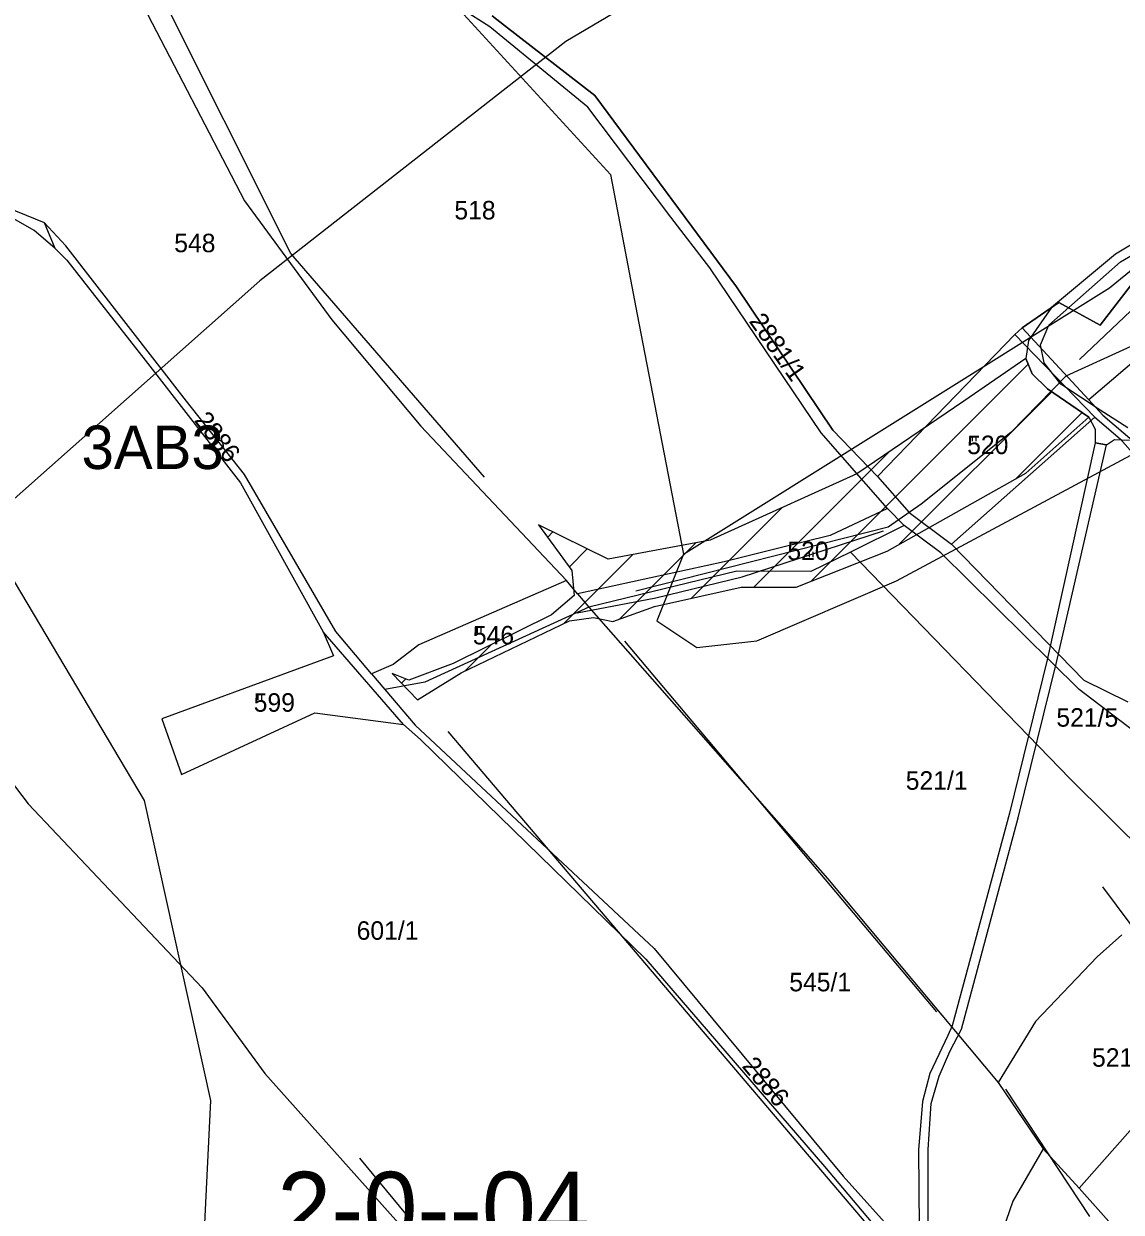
# Model space of a CAD drawing. Extents: x -564810 to -550519, y -1045831 to -1034011.
# Drawn here: x -554096 to -553793.1, y -1037395.7 to -1037067.9 of the extents above; entities that cross this region are included whole.
import ezdxf

# ---------------------------------------------------------------- set-up
doc = ezdxf.new("R2010")
doc.units = 0
for name, color, linetype in [('Interakční prvky', 7, 'Continuous'), ('KN stav', 7, 'Continuous'), ('Parcelní čísla', 7, 'Continuous'), ('Polní cesty stavající', 7, 'Continuous'), ('STG', 7, 'Continuous'), ('vodní toky', 7, 'Continuous'), ('Vrstva 16', 7, 'Continuous'), ('Vrstva 33', 7, 'Continuous'), ('zamokř ploch', 7, 'Continuous')]:
    doc.layers.add(name, color=color, linetype=linetype)

msp = doc.modelspace()

# ---------------------------------------------------------------- linework, layer by layer
at = {"layer": 'Interakční prvky'}
for p, q in [((-553930.23, -1037238.14), (-553844.06, -1037340.4)), ((-553978.95, -1037263.11), (-553856.54, -1037406.98)), ((-553825.04, -1037361.8), (-553801.87, -1037396.87)), ((-554003.32, -1037380.82), (-553910.62, -1037492.58))]:
    msp.add_line(p, q, dxfattribs=at)
for points in [[(-553616.17, -1037021.89), (-553656.53, -1037070.14), (-553719.12, -1037119.75), (-553740.67, -1037119.75), (-553772.82, -1037130.36), (-553804.63, -1037160.47)], [(-553968.85, -1037192.96), (-554022.33, -1037131.26), (-554059.18, -1037057.54), (-554075.22, -1037034.95)], [(-553798.3, -1037305.92), (-553772.16, -1037340.99), (-553770.97, -1037352.88), (-553779.88, -1037365.96), (-553782.26, -1037380.23)]]:
    msp.add_lwpolyline(points, dxfattribs=at)
at = {"layer": 'KN stav'}
for p, q in [((-554078.66, -1037032.69), (-554035.11, -1037116.73)), ((-553967.34, -1037068.71), (-553975.23, -1037063.71)), ((-553966.74, -1037065.66), (-553963.31, -1037068.38)), ((-553963.31, -1037068.38), (-553966.74, -1037065.66)), ((-553940.36, -1037090.88), (-553967.34, -1037068.71)), ((-553963.31, -1037068.38), (-553938.41, -1037087.63)), ((-553938.41, -1037087.63), (-553963.31, -1037068.38)), ((-553938.41, -1037087.63), (-553899.33, -1037140.42)), ((-553899.33, -1037140.42), (-553938.41, -1037087.63)), ((-553917.37, -1037121.22), (-553940.36, -1037090.88)), ((-554114.78, -1037112.68), (-554090.37, -1037122.73)), ((-554035.11, -1037116.73), (-554011.01, -1037149.55)), ((-554093.11, -1037124.89), (-554100.03, -1037120.93)), ((-553906.62, -1037135.16), (-553917.37, -1037121.22)), ((-554087.44, -1037129.75), (-554093.11, -1037124.89)), ((-554090.37, -1037122.73), (-554087.44, -1037129.75)), ((-554084.4, -1037129.08), (-554090.37, -1037122.73)), ((-554087.44, -1037129.75), (-554084.15, -1037133.12)), ((-554051.04, -1037171.95), (-554084.4, -1037129.08)), ((-554084.15, -1037133.12), (-554062.48, -1037160.66)), ((-553875.97, -1037180.69), (-553906.62, -1037135.16)), ((-553759.28, -1037135.1), (-553802.08, -1037171.61)), ((-553786.85, -1037135.35), (-553798.9, -1037150.97)), ((-553798.9, -1037150.97), (-553786.85, -1037135.35)), ((-553899.33, -1037140.42), (-553872.69, -1037179.96)), ((-553872.69, -1037179.96), (-553899.33, -1037140.42)), ((-553810.33, -1037144.75), (-553820.48, -1037151.74)), ((-553820.48, -1037151.74), (-553810.33, -1037144.75)), ((-553798.9, -1037150.97), (-553810.33, -1037144.75)), ((-553810.33, -1037144.75), (-553798.9, -1037150.97)), ((-554011.01, -1037149.55), (-553986.42, -1037178.84)), ((-553822.47, -1037153.54), (-553860.42, -1037192.73)), ((-553860.42, -1037192.73), (-553822.47, -1037153.54)), ((-553820.48, -1037151.74), (-553822.47, -1037153.54)), ((-553822.47, -1037153.54), (-553820.48, -1037151.74)), ((-553822.47, -1037153.54), (-553800.37, -1037176.41)), ((-553820.48, -1037151.74), (-553802.08, -1037171.61)), ((-554062.48, -1037160.66), (-554036.15, -1037194.46)), ((-554035.11, -1037192.17), (-554051.04, -1037171.95)), ((-553802.08, -1037171.61), (-553798.15, -1037175.85)), ((-553800.37, -1037176.41), (-553839.96, -1037211.45)), ((-553800.37, -1037176.41), (-553793.4, -1037182.37)), ((-553798.15, -1037175.85), (-553789.47, -1037183.3)), ((-553986.42, -1037178.84), (-553946.24, -1037221.42)), ((-553857.61, -1037201.56), (-553875.97, -1037180.69)), ((-553872.69, -1037179.96), (-553860.42, -1037192.73)), ((-553860.42, -1037192.73), (-553872.69, -1037179.96)), ((-553793.4, -1037182.37), (-553712.98, -1037274.52)), ((-554009.85, -1037235.5), (-554035.11, -1037192.17)), ((-553860.42, -1037192.73), (-553851.62, -1037202.65)), ((-554036.15, -1037194.46), (-554013.34, -1037235.6)), ((-553857.61, -1037201.56), (-553873.45, -1037209.02)), ((-553853.06, -1037206.31), (-553857.61, -1037201.56)), ((-553851.62, -1037202.65), (-553839.96, -1037211.45)), ((-553853.06, -1037206.31), (-553867.82, -1037213.64)), ((-553842.94, -1037213.78), (-553853.06, -1037206.31)), ((-553873.45, -1037209.02), (-553887.27, -1037212.44)), ((-553887.27, -1037212.44), (-553902.66, -1037216.29)), ((-553867.82, -1037213.64), (-553878.75, -1037218.99)), ((-553867.82, -1037213.64), (-553807.24, -1037276.12)), ((-553839.96, -1037211.45), (-553803.45, -1037248.98)), ((-553902.66, -1037216.29), (-553943.14, -1037225.16)), ((-553804.75, -1037251.49), (-553842.94, -1037213.78)), ((-553899.23, -1037218.85), (-553940.09, -1037228.84)), ((-553878.75, -1037218.99), (-553899.23, -1037218.85)), ((-554141.65, -1037221.25), (-554094.81, -1037283.1)), ((-553946.24, -1037221.42), (-553986.98, -1037239.17)), ((-553943.14, -1037225.16), (-553946.24, -1037221.42)), ((-553943.14, -1037225.16), (-553940.09, -1037228.84)), ((-553940.09, -1037228.84), (-553985.28, -1037249.53)), ((-553940.09, -1037228.84), (-553874.19, -1037303.68)), ((-554013.34, -1037235.6), (-554010.47, -1037242.21)), ((-553991.23, -1037261.18), (-554013.34, -1037235.6)), ((-553999.99, -1037247.17), (-554009.85, -1037235.5)), ((-553986.98, -1037239.17), (-553994.09, -1037244.59)), ((-554010.47, -1037242.21), (-554057.86, -1037259.58)), ((-553994.09, -1037244.59), (-553999.99, -1037247.17)), ((-553999.99, -1037247.17), (-553996.35, -1037251.48)), ((-553985.28, -1037249.53), (-553996.35, -1037251.48)), ((-553803.45, -1037248.98), (-553791.27, -1037254.93)), ((-553996.35, -1037251.48), (-553987.99, -1037261.37)), ((-553780.93, -1037269.7), (-553804.75, -1037251.49)), ((-554057.86, -1037259.58), (-554052.47, -1037274.95)), ((-554052.47, -1037274.95), (-554015.69, -1037257.94)), ((-554015.69, -1037257.94), (-553991.23, -1037261.18)), ((-553991.23, -1037261.18), (-553986.47, -1037265.31)), ((-553987.99, -1037261.37), (-553922.02, -1037322.98)), ((-553986.47, -1037265.31), (-553924.36, -1037325.94)), ((-553807.24, -1037276.12), (-553779.07, -1037304.07)), ((-554094.81, -1037283.1), (-554046.8, -1037333.8)), ((-553874.19, -1037303.68), (-553827.09, -1037359.93)), ((-553792.95, -1037319.23), (-553799.76, -1037325.27)), ((-553922.02, -1037322.98), (-553869.88, -1037385.76)), ((-553924.36, -1037325.94), (-553875.02, -1037383.13)), ((-553799.76, -1037325.27), (-553816.8, -1037343.1)), ((-554046.8, -1037333.8), (-554029.44, -1037357.48)), ((-553816.8, -1037343.1), (-553827.09, -1037359.93)), ((-553769.61, -1037349.35), (-553804.74, -1037389.11)), ((-554029.44, -1037357.48), (-553954.08, -1037441.74)), ((-553827.09, -1037359.93), (-553814.66, -1037378.25)), ((-553814.66, -1037378.25), (-553823.05, -1037392.68)), ((-553814.66, -1037378.25), (-553804.74, -1037389.11)), ((-553875.02, -1037383.13), (-553847.22, -1037416.03)), ((-553869.88, -1037385.76), (-553844.76, -1037413.56)), ((-553804.74, -1037389.11), (-553793.53, -1037401.72)), ((-553823.05, -1037392.68), (-553830.24, -1037413.41))]:
    msp.add_line(p, q, dxfattribs=at)
at = {"layer": 'Polní cesty stavající'}
for p, q in [((-553775.13, -1037119.64), (-553794.74, -1037131.45)), ((-553793.32, -1037133.58), (-553774.08, -1037122.1)), ((-553794.74, -1037131.45), (-553812.38, -1037146.17)), ((-553813.06, -1037150.99), (-553793.32, -1037133.58)), ((-553812.38, -1037146.17), (-553818.67, -1037155.28)), ((-553815.36, -1037156.39), (-553813.06, -1037150.99)), ((-553818.67, -1037155.28), (-553819.49, -1037160.18)), ((-553814.34, -1037161.36), (-553815.36, -1037156.39)), ((-553819.49, -1037160.18), (-553817.66, -1037164.47)), ((-553817.66, -1037164.47), (-553813.42, -1037168.61)), ((-553809.75, -1037167.33), (-553814.34, -1037161.36)), ((-553798.9, -1037174.5), (-553809.75, -1037167.33)), ((-553813.42, -1037168.61), (-553802.03, -1037176.4)), ((-553802.03, -1037176.4), (-553800.28, -1037179.73)), ((-553791.26, -1037179.33), (-553798.9, -1037174.5)), ((-553800.28, -1037179.73), (-553800.28, -1037183.48)), ((-553800.28, -1037183.48), (-553813.57, -1037243.33)), ((-553811.02, -1037244.04), (-553797.17, -1037183.98)), ((-553797.17, -1037183.98), (-553800.28, -1037183.48)), ((-553800.28, -1037183.48), (-553797.17, -1037183.98)), ((-553797.17, -1037183.98), (-553800.28, -1037183.48)), ((-553797.17, -1037183.98), (-553795, -1037182.59)), ((-553795, -1037182.59), (-553790.87, -1037182.76)), ((-553813.57, -1037243.33), (-553823.91, -1037285.59)), ((-553821.56, -1037286.94), (-553811.02, -1037244.04)), ((-553823.91, -1037285.59), (-553839.73, -1037344.28)), ((-553837.23, -1037345.19), (-553821.56, -1037286.94)), ((-553839.73, -1037344.28), (-553840.99, -1037346.99)), ((-553840.99, -1037346.99), (-553845.92, -1037357.45)), ((-553840.39, -1037351.39), (-553837.23, -1037345.19)), ((-553843.32, -1037358.19), (-553840.39, -1037351.39)), ((-553845.92, -1037357.45), (-553847.94, -1037365.15)), ((-553845.54, -1037365.76), (-553843.32, -1037358.19)), ((-553847.94, -1037365.15), (-553849.02, -1037378.47)), ((-553846.41, -1037378.41), (-553845.54, -1037365.76)), ((-553849.02, -1037378.47), (-553848.91, -1037400.03)), ((-553846.44, -1037400.21), (-553846.41, -1037378.41))]:
    msp.add_line(p, q, dxfattribs=at)
at = {"layer": 'STG'}
for points in [[(-553913.89, -1037214.19), (-553796.31, -1037140.69), (-553706.3, -1037067.18), (-553629.14, -1036991.84), (-553566.68, -1036914.66), (-553476.66, -1036833.81), (-553318.67, -1036752.96), (-553234.16, -1036692.32), (-553142.31, -1036650.05), (-553048.61, -1036626.16), (-552953.09, -1036624.32), (-552903.48, -1036624.32), (-552861.23, -1036602.27), (-552798.77, -1036576.55), (-552738.15, -1036530.61), (-552646.29, -1036431.38), (-552581.99, -1036368.9), (-552545.25, -1036306.42), (-552506.67, -1036223.73), (-552482.79, -1036161.25), (-552440.54, -1036117.15)], [(-554250.08, -1036927.53), (-554191.29, -1036914.66), (-554156.39, -1036940.39), (-554103.11, -1036971.63), (-554071.88, -1037006.54), (-554022.28, -1037054.32), (-553974.51, -1037065.35), (-553934.1, -1037109.45), (-553926.75, -1037148.04), (-553913.89, -1037214.19), (-553921.24, -1037232.57), (-553910.21, -1037239.92), (-553893.68, -1037238.08), (-553855.1, -1037221.54), (-553728.34, -1037153.55), (-553625.46, -1037081.89), (-553487.02, -1036945.15)], [(-554167.41, -1037688.29), (-554156.39, -1037629.49), (-554145.36, -1037590.9), (-554110.46, -1037535.77), (-554075.55, -1037487.99), (-554048, -1037440.22), (-554044.32, -1037364.87), (-554062.69, -1037282.18), (-554108.62, -1037205), (-554132.5, -1037168.25), (-554167.41, -1037129.66), (-554198.64, -1037089.24), (-554217.01, -1037052.48), (-554226.19, -1036964.28), (-554250.08, -1036927.53), (-554318.05, -1036929.37), (-554393.37, -1036945.9)]]:
    msp.add_lwpolyline(points, dxfattribs=at)
at = {"layer": 'vodní toky'}
msp.add_lwpolyline([(-553943.28, -1037230.41), (-553921.6, -1037226.25), (-553897.69, -1037220.47), (-553858.69, -1037207.75)], dxfattribs=at)
at = {"layer": 'Vrstva 16'}
msp.add_lwpolyline([(-553156.59, -1036068.23), (-553271.19, -1036329.95), (-553326.01, -1036402.23), (-553438.12, -1036581.7), (-553500.41, -1036678.91), (-553537.78, -1036773.63), (-553654.88, -1036898.25), (-553794.4, -1036983), (-553946.38, -1037072.73), (-554030.85, -1037138.79), (-554140.47, -1037236), (-554172.86, -1037275.88), (-554409.55, -1037435.4), (-554469.35, -1037482.76), (-554516.68, -1037530.12), (-554559.04, -1037579.97), (-554569, -1037664.72), (-554661.19, -1037749.47), (-554907.84, -1037851.66), (-555066.31, -1037953.36)], dxfattribs=at)
at = {"layer": 'Vrstva 33'}
msp.add_lwpolyline([(-553417.49, -1036872.61), (-553431.26, -1036871.91), (-553457.39, -1036882.15), (-553495.18, -1036893.81), (-553526.96, -1036908.29), (-553543.91, -1036918.89), (-553574.27, -1036957.75), (-553596.87, -1036995.91), (-553609.94, -1037023.11), (-553623.89, -1037045.15), (-553645.78, -1037068.47), (-553666.97, -1037092.49), (-553680.74, -1037104.15), (-553789.5, -1037156.43), (-553808.39, -1037165.08), (-553823.58, -1037180.63), (-553848.29, -1037200.41), (-553857.48, -1037206.77), (-553927.04, -1037224.43)], dxfattribs=at)
at = {"layer": 'zamokř ploch'}
for p, q in [((-553819.49, -1037160.18), (-553836.57, -1037171.94)), ((-553817.66, -1037164.47), (-553819.49, -1037160.18)), ((-553878.77, -1037221.7), (-553818.82, -1037161.75)), ((-553813.42, -1037168.61), (-553817.66, -1037164.47)), ((-553854.38, -1037211.45), (-553812.3, -1037169.38)), ((-553802.03, -1037176.4), (-553813.42, -1037168.61)), ((-553836.57, -1037171.94), (-553866.09, -1037192.04)), ((-553822.13, -1037193.35), (-553803.9, -1037175.12)), ((-553819.48, -1037191.86), (-553802.03, -1037176.4)), ((-553834.24, -1037181.53), (-553834.24, -1037183.03)), ((-553833.24, -1037181.53), (-553833.24, -1037183.03)), ((-553894.5, -1037223.29), (-553857.19, -1037185.98)), ((-553866.09, -1037192.04), (-553906.59, -1037210.31)), ((-553857.74, -1037213.34), (-553819.48, -1037191.86)), ((-553911.71, -1037226.36), (-553886.68, -1037201.33)), ((-553934.69, -1037215.54), (-553953.98, -1037206.11)), ((-553953.98, -1037206.11), (-553944.78, -1037218.73)), ((-553951.47, -1037209.55), (-553949.98, -1037208.06)), ((-553906.59, -1037210.31), (-553934.69, -1037215.54)), ((-553945.51, -1037217.73), (-553940.49, -1037212.71)), ((-553931.62, -1037232.13), (-553910.54, -1037211.05)), ((-553882.84, -1037223.32), (-553857.74, -1037213.34)), ((-553879.23, -1037213.53), (-553879.23, -1037215.03)), ((-553878.23, -1037213.53), (-553878.23, -1037215.03)), ((-553946.93, -1037233.29), (-553927.92, -1037214.28)), ((-553944.78, -1037218.73), (-553944.11, -1037225.56)), ((-553921.9, -1037228.65), (-553897.99, -1037223.28)), ((-553897.99, -1037223.28), (-553882.84, -1037223.32)), ((-553944.11, -1037225.56), (-553950.39, -1037230.93)), ((-553933.44, -1037232.78), (-553921.9, -1037228.65)), ((-553950.39, -1037230.93), (-553977.48, -1037244.35)), ((-553975.25, -1037246.91), (-553945.41, -1037232.56)), ((-553945.41, -1037232.56), (-553938.79, -1037231.63)), ((-553938.79, -1037231.63), (-553933.44, -1037232.78)), ((-553970.85, -1037234.45), (-553970.85, -1037235.95)), ((-553969.85, -1037234.45), (-553969.85, -1037235.95)), ((-553974.17, -1037246.39), (-553966.88, -1037239.1)), ((-553977.48, -1037244.35), (-553989.73, -1037248.93)), ((-553989.73, -1037248.93), (-553994.3, -1037247.14)), ((-553994.3, -1037247.14), (-553987.32, -1037254.35)), ((-553991.72, -1037249.8), (-553990.54, -1037248.61)), ((-553987.32, -1037254.35), (-553975.25, -1037246.91)), ((-554031.39, -1037252.91), (-554031.39, -1037254.41)), ((-554030.39, -1037252.91), (-554030.39, -1037254.41))]:
    msp.add_line(p, q, dxfattribs=at)

# ---------------------------------------------------------------- texts
at = {"layer": 'Parcelní čísla'}
for s, p in [('518', (-553977.15, -1037121.84)), ('548', (-554054.47, -1037130.89)), ('520', (-553835.64, -1037186.58)), ('520', (-553885.26, -1037215.8)), ('546', (-553972.06, -1037239.08)), ('599', (-554032.53, -1037257.65)), ('521/5', (-553811.01, -1037261.77)), ('521/1', (-553852.59, -1037279.17)), ('601/1', (-554004.13, -1037320.56)), ('545/1', (-553884.73, -1037334.78)), ('521/3', (-553801.18, -1037355.58))]:
    msp.add_text(s, height=5.1, dxfattribs=at).set_placement(p)
for s, rotation, p in [('2881/1', 305.2821, (-553896.01, -1037149.94)), ('2886', 307.515, (-554049.13, -1037177.31)), ('2886', 310.313, (-553898, -1037355.52))]:
    msp.add_text(s, height=5.1, rotation=rotation, dxfattribs=at).set_placement(p)
at = {"layer": 'STG'}
msp.add_text('3AB3', height=12, dxfattribs=at).set_placement((-554080.05, -1037190.7))
at = {"layer": 'Vrstva 16'}
msp.add_text('2-0--04', height=20, dxfattribs=at).set_placement((-554026.02, -1037404.58))

doc.saveas('drawing.dxf')
